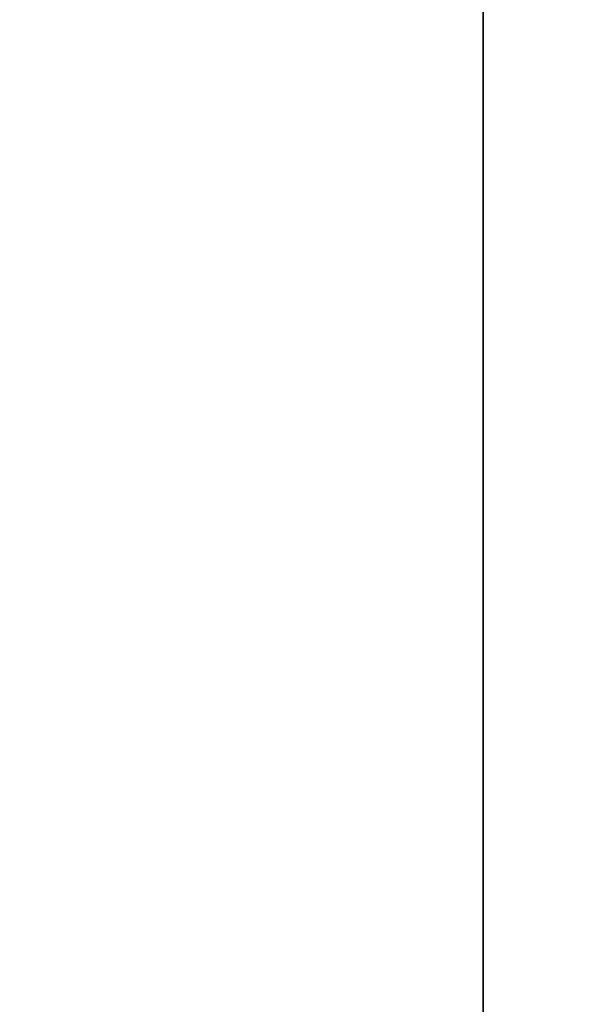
# Model space of a CAD drawing. Header units: millimetres. Extents: x -661 to 720, y -255 to 255.
# Tile 621 of 656: x -467.95 to -465.03, y -34.68 to -29.53. Entities that reach past the tile are written whole.
import ezdxf

# ---------------------------------------------------------------- set-up
doc = ezdxf.new("R2010")
doc.units = ezdxf.units.MM
doc.layers.add('Floreana 120', color=18, linetype='Continuous', true_color=0x000000)

msp = doc.modelspace()

# ---------------------------------------------------------------- linework, layer by layer
at = {"layer": 'Floreana 120', "color": 253, "true_color": 0x97aaae}
msp.add_line((-465.5296, -36.5, -0.05), (-465.5296, 36.5, -0.05), dxfattribs=at)
at = {"layer": 'Floreana 120', "color": 250, "true_color": 0x282421}
for points, knots in [([(-652.0296, -251, 10), (-475.5296, -251, 10), (-299.0296, -251, 10), (-294.0296, -251, 10), (-294.0296, -246, 10), (-294.0296, 0, 10), (-294.0296, 246, 10), (-294.0296, 251, 10), (-299.0296, 251, 10), (-475.5296, 251, 10), (-652.0296, 251, 10), (-657.0296, 251, 10), (-657.0296, 246, 10), (-657.0296, 0, 10), (-657.0296, -246, 10), (-657.0296, -251, 10), (-652.0296, -251, 10)], [0, 0, 0, 353, 353, 363, 363, 855, 855, 865, 865, 1218, 1218, 1228, 1228, 1720, 1720, 1730, 1730, 1730]), ([(-294.0296, 246), (-294.0296, 0), (-294.0296, -246), (-294.0296, -251), (-299.0296, -251), (-475.5296, -251), (-652.0296, -251), (-657.0296, -251), (-657.0296, -246), (-657.0296, 0), (-657.0296, 246), (-657.0296, 251), (-652.0296, 251), (-475.5296, 251), (-299.0296, 251), (-294.0296, 251), (-294.0296, 246)], [0, 0, 0, 492, 492, 502, 502, 855, 855, 865, 865, 1357, 1357, 1367, 1367, 1720, 1720, 1730, 1730, 1730])]:
    msp.add_rational_spline(points, [1, 1, 1, 0.707106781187, 1, 1, 1, 0.707106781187, 1, 1, 1, 0.707106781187, 1, 1, 1, 0.707106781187, 1], degree=2, knots=knots, dxfattribs=at)
at = {"layer": 'Floreana 120', "color": 253, "true_color": 0x97aaae}
for points in [[(-482.5296, -39.5), (-475.5296, -39.5), (-468.5296, -39.5), (-465.5296, -39.5), (-465.5296, -36.5), (-465.5296, 0), (-465.5296, 36.5), (-465.5296, 39.5), (-468.5296, 39.5), (-475.5296, 39.5), (-482.5296, 39.5), (-485.5296, 39.5), (-485.5296, 36.5), (-485.5296, 0), (-485.5296, -36.5), (-485.5296, -39.5), (-482.5296, -39.5)], [(-468.5296, -39.5, -0.1), (-475.5296, -39.5, -0.1), (-482.5296, -39.5, -0.1), (-485.5296, -39.5, -0.1), (-485.5296, -36.5, -0.1), (-485.5296, 0, -0.1), (-485.5296, 36.5, -0.1), (-485.5296, 39.5, -0.1), (-482.5296, 39.5, -0.1), (-475.5296, 39.5, -0.1), (-468.5296, 39.5, -0.1), (-465.5296, 39.5, -0.1), (-465.5296, 36.5, -0.1), (-465.5296, 0, -0.1), (-465.5296, -36.5, -0.1), (-465.5296, -39.5, -0.1), (-468.5296, -39.5, -0.1)]]:
    msp.add_rational_spline(points, [1, 1, 1, 0.707106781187, 1, 1, 1, 0.707106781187, 1, 1, 1, 0.707106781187, 1, 1, 1, 0.707106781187, 1], degree=2, knots=[0, 0, 0, 14, 14, 20, 20, 93, 93, 99, 99, 113, 113, 119, 119, 192, 192, 198, 198, 198], dxfattribs=at)
for points in [[(-465.5296, -36.5, -0.1), (-465.5296, 0, -0.1), (-465.5296, 36.5, -0.1)], [(-465.5296, 36.5), (-465.5296, 0), (-465.5296, -36.5)]]:
    msp.add_open_spline(points, degree=2, dxfattribs=at)

doc.saveas('drawing.dxf')
